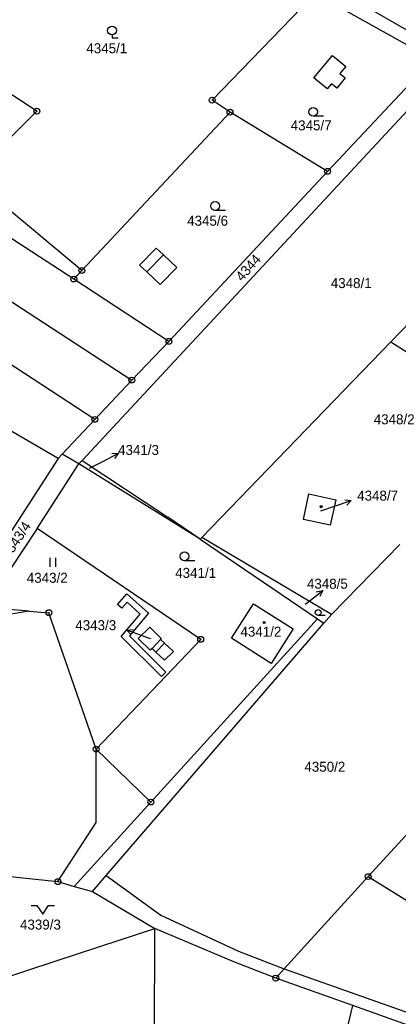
# Model space of a CAD drawing. Extents: x -593183 to -588034, y -1130415 to -1124994.
# Drawn here: x -589590.1 to -589525.7, y -1128985.4 to -1128815.7 of the extents above; entities that cross this region are included whole.
import ezdxf

# ---------------------------------------------------------------- set-up
doc = ezdxf.new("R2010")
doc.units = 0
for name, color, linetype in [('Vrstva 1', 7, 'Continuous'), ('Vrstva 16', 7, 'Continuous'), ('Vrstva 18', 7, 'Continuous'), ('Vrstva 19', 7, 'Continuous'), ('Vrstva 24', 7, 'Continuous'), ('Vrstva 25', 7, 'Continuous'), ('Vrstva 27', 7, 'Continuous'), ('Vrstva 4', 7, 'Continuous')]:
    doc.layers.add(name, color=color, linetype=linetype)

msp = doc.modelspace()

# ---------------------------------------------------------------- linework, layer by layer
at = {"layer": 'Vrstva 1'}
for p, q in [((-589587.18, -1128831.25), (-589618.18, -1128810.99)), ((-589557.36, -1128829.37), (-589539.82, -1128811.2)), ((-589539.82, -1128811.2), (-589519.81, -1128822.4)), ((-589519.81, -1128822.4), (-589537.72, -1128841.5)), ((-589517.34, -1128823.78), (-589579.48, -1128890.74)), ((-589554.32, -1128831.43), (-589557.36, -1128829.37)), ((-589598.52, -1128842.54), (-589587.18, -1128831.25)), ((-589579.53, -1128858.38), (-589554.32, -1128831.43)), ((-589537.72, -1128841.5), (-589554.32, -1128831.43)), ((-589639.53, -1128832.44), (-589571.04, -1128877.04)), ((-589526.94, -1128870.51), (-589495.2, -1128837.63)), ((-589577.32, -1128883.74), (-589646.03, -1128838.96)), ((-589564.71, -1128870.45), (-589537.72, -1128841.5)), ((-589579.53, -1128858.38), (-589598.52, -1128842.54)), ((-589580.9, -1128859.84), (-589602.06, -1128846.07)), ((-589580.9, -1128859.84), (-589579.53, -1128858.38)), ((-589564.71, -1128870.45), (-589580.9, -1128859.84)), ((-589583.54, -1128890.38), (-589630.03, -1128863.57)), ((-589564.71, -1128870.45), (-589571.04, -1128877.04)), ((-589559.13, -1128903.85), (-589526.94, -1128870.51)), ((-589526.94, -1128870.51), (-589508.03, -1128882.71)), ((-589571.04, -1128877.04), (-589577.32, -1128883.74)), ((-589577.32, -1128883.74), (-589582.86, -1128889.65)), ((-589583.54, -1128890.38), (-589595.55, -1128908.94)), ((-589582.86, -1128889.65), (-589583.54, -1128890.38)), ((-589580.02, -1128891.32), (-589582.86, -1128889.65)), ((-589579.48, -1128890.74), (-589580.02, -1128891.32)), ((-589579.48, -1128890.74), (-589564.9, -1128900.4)), ((-589587.14, -1128902.32), (-589580.02, -1128891.32)), ((-589559.41, -1128904.14), (-589580.02, -1128891.32)), ((-589541.82, -1128900.77), (-589540.91, -1128896.43)), ((-589540.91, -1128896.43), (-589536.3, -1128897.45)), ((-589536.3, -1128897.45), (-589537.26, -1128901.77)), ((-589559.41, -1128904.14), (-589564.9, -1128900.4)), ((-589537.26, -1128901.77), (-589541.82, -1128900.77)), ((-589587.14, -1128902.32), (-589596.06, -1128915.81)), ((-589559.31, -1128921.2), (-589587.14, -1128902.32)), ((-589559.41, -1128904.14), (-589559.13, -1128903.85)), ((-589559.41, -1128904.14), (-589539.43, -1128917.69)), ((-589537.07, -1128916.95), (-589559.13, -1128903.85)), ((-589525.43, -1128905.04), (-589537.07, -1128916.95)), ((-589588.47, -1128916.4), (-589596.06, -1128915.81)), ((-589554.07, -1128921.02), (-589550.31, -1128915.13)), ((-589550.31, -1128915.13), (-589543.58, -1128919.43)), ((-589588.47, -1128916.4), (-589610.54, -1128920.01)), ((-589588.47, -1128916.4), (-589585.13, -1128916.66)), ((-589577.09, -1128939.91), (-589585.13, -1128916.66)), ((-589539.43, -1128917.69), (-589549.71, -1128929)), ((-589539.43, -1128917.69), (-589538.36, -1128918.42)), ((-589537.07, -1128916.95), (-589538.36, -1128918.42)), ((-589567.98, -1128919.15), (-589569.93, -1128921.08)), ((-589565.98, -1128921.11), (-589567.98, -1128919.15)), ((-589543.58, -1128919.43), (-589547.34, -1128925.32)), ((-589559.31, -1128921.2), (-589577.09, -1128939.91)), ((-589567.9, -1128923.07), (-589569.93, -1128921.08)), ((-589565.98, -1128921.11), (-589566.12, -1128921.25)), ((-589566.12, -1128921.25), (-589565.46, -1128921.87)), ((-589547.34, -1128925.32), (-589554.07, -1128921.02)), ((-589567.59, -1128922.76), (-589567.9, -1128923.07)), ((-589566.93, -1128923.37), (-589567.59, -1128922.76)), ((-589565.46, -1128921.87), (-589563.96, -1128923.26)), ((-589565.47, -1128924.73), (-589566.93, -1128923.37)), ((-589563.96, -1128923.26), (-589565.47, -1128924.73)), ((-589549.71, -1128929), (-589567.78, -1128948.91)), ((-589577.09, -1128939.91), (-589567.78, -1128948.91)), ((-589530.8, -1128961.61), (-589517.79, -1128947.34)), ((-589567.78, -1128948.91), (-589580.81, -1128963.27)), ((-589601.45, -1128960.53), (-589583.6, -1128962.47)), ((-589530.8, -1128961.61), (-589545.08, -1128977.29)), ((-589530.8, -1128961.61), (-589495.11, -1128983.77)), ((-589583.6, -1128962.47), (-589580.81, -1128963.27)), ((-589580.81, -1128963.27), (-589577.71, -1128964.16)), ((-589577.71, -1128964.16), (-589567.09, -1128970.45)), ((-589576.28, -1128973.47), (-589567.09, -1128970.45)), ((-589567.18, -1129001.43), (-589567.09, -1128970.45)), ((-589553.67, -1128976.14), (-589567.09, -1128970.45)), ((-589584.05, -1128976.03), (-589576.28, -1128973.47)), ((-589595.11, -1128979.67), (-589584.05, -1128976.03)), ((-589546.54, -1128978.89), (-589553.67, -1128976.14)), ((-589546.54, -1128978.89), (-589545.08, -1128977.29)), ((-589533.44, -1128983.56), (-589546.54, -1128978.89)), ((-589538.85, -1129006.34), (-589533.44, -1128983.56)), ((-589506.71, -1128993.1), (-589533.44, -1128983.56))]:
    msp.add_line(p, q, dxfattribs=at)
at = {"layer": 'Vrstva 16'}
for p, q in [((-589578.25, -1128892.07), (-589575.98, -1128890.9)), ((-589538.86, -1128899.32), (-589536.52, -1128898.53)), ((-589541.51, -1128915.23), (-589540.9, -1128914.75)), ((-589567.84, -1128921.11), (-589569.08, -1128920.66))]:
    msp.add_line(p, q, dxfattribs=at)
at = {"layer": 'Vrstva 24'}
for centre, radius in [((-589557.36, -1128829.37), 0.5), ((-589557.36, -1128829.37), 0.0327), ((-589587.18, -1128831.25), 0.5), ((-589587.18, -1128831.25), 0.0327), ((-589554.32, -1128831.43), 0.5), ((-589554.32, -1128831.43), 0.0327), ((-589537.72, -1128841.5), 0.5), ((-589537.72, -1128841.5), 0.0327), ((-589579.53, -1128858.38), 0.5), ((-589579.53, -1128858.38), 0.0327), ((-589580.9, -1128859.84), 0.5), ((-589580.9, -1128859.84), 0.0327), ((-589564.71, -1128870.45), 0.5), ((-589564.71, -1128870.45), 0.0327), ((-589571.04, -1128877.04), 0.5), ((-589571.04, -1128877.04), 0.0327), ((-589577.32, -1128883.74), 0.5), ((-589577.32, -1128883.74), 0.0327), ((-589585.13, -1128916.66), 0.5), ((-589585.13, -1128916.66), 0.0327), ((-589559.31, -1128921.2), 0.5), ((-589559.31, -1128921.2), 0.0327), ((-589577.09, -1128939.91), 0.5), ((-589577.09, -1128939.91), 0.0327), ((-589567.78, -1128948.91), 0.5), ((-589567.78, -1128948.91), 0.0327), ((-589583.6, -1128962.47), 0.5), ((-589530.8, -1128961.61), 0.5), ((-589530.8, -1128961.61), 0.0327), ((-589583.6, -1128962.47), 0.0327), ((-589546.54, -1128978.89), 0.5), ((-589546.54, -1128978.89), 0.0327)]:
    msp.add_circle(centre, radius, dxfattribs=at)
at = {"layer": 'Vrstva 25'}
for p, q in [((-589574.39, -1128818.26), (-589574.39, -1128818.76)), ((-589574.39, -1128818.76), (-589573.37, -1128818.76)), ((-589538.42, -1128832.11), (-589540.17, -1128832.11)), ((-589555.11, -1128848.15), (-589556.86, -1128848.15)), ((-589575.98, -1128890.9), (-589573.31, -1128889.52)), ((-589536.52, -1128898.53), (-589533.68, -1128897.57)), ((-589585, -1128907.34), (-589585, -1128908.84)), ((-589583.97, -1128908.84), (-589583.97, -1128907.34)), ((-589560.31, -1128907.82), (-589562.06, -1128907.82)), ((-589540.9, -1128914.75), (-589538.55, -1128912.88)), ((-589538.15, -1128917.14), (-589539.32, -1128917.14)), ((-589569.08, -1128920.66), (-589571.9, -1128919.64))]:
    msp.add_line(p, q, dxfattribs=at)
for points in [[(-589574.43, -1128889.54), (-589573.31, -1128889.52), (-589573.97, -1128890.43)], [(-589534.78, -1128897.42), (-589533.68, -1128897.57), (-589534.47, -1128898.36)], [(-589539.65, -1128913.11), (-589538.55, -1128912.88), (-589539.02, -1128913.9)], [(-589571.13, -1128920.45), (-589571.9, -1128919.64), (-589570.79, -1128919.51)], [(-589588.18, -1128966.52), (-589587.18, -1128966.52), (-589586.18, -1128968.02), (-589585.18, -1128966.52), (-589584.18, -1128966.52)]]:
    msp.add_lwpolyline(points, dxfattribs=at)
for centre, radius in [((-589574.39, -1128817.51), 0.75), ((-589540.17, -1128831.36), 0.75), ((-589556.86, -1128847.4), 0.75), ((-589538.8, -1128898.61), 0.175), ((-589538.8, -1128898.61), 0.15), ((-589562.06, -1128907.07), 0.75), ((-589539.32, -1128916.64), 0.503), ((-589548.5, -1128918.32), 0.175), ((-589548.5, -1128918.32), 0.15)]:
    msp.add_circle(centre, radius, dxfattribs=at)
at = {"layer": 'Vrstva 27'}
for p, q in [((-589573.47, -1128915.24), (-589571.9, -1128913.47)), ((-589571.9, -1128913.47), (-589568.18, -1128916.77)), ((-589572.72, -1128915.91), (-589573.47, -1128915.24)), ((-589571.82, -1128914.89), (-589572.72, -1128915.91)), ((-589569.6, -1128916.89), (-589571.82, -1128914.89)), ((-589572.85, -1128920.74), (-589569.6, -1128916.89)), ((-589568.18, -1128916.77), (-589571.43, -1128920.62)), ((-589565.96, -1128927.51), (-589572.85, -1128920.74)), ((-589571.43, -1128920.62), (-589565.25, -1128926.8)), ((-589565.25, -1128926.8), (-589565.96, -1128927.51))]:
    msp.add_line(p, q, dxfattribs=at)
at = {"layer": 'Vrstva 4'}
for p, q in [((-589518.35, -1128820.84), (-589538.13, -1128809.46)), ((-589540.07, -1128825.59), (-589536.87, -1128821.75)), ((-589536.87, -1128821.75), (-589534.61, -1128823.63)), ((-589534.61, -1128823.63), (-589535.62, -1128824.83)), ((-589537.81, -1128827.47), (-589540.07, -1128825.59)), ((-589534.71, -1128825.59), (-589536.15, -1128827.32)), ((-589535.62, -1128824.83), (-589534.71, -1128825.59)), ((-589537.06, -1128826.57), (-589537.81, -1128827.47)), ((-589536.15, -1128827.32), (-589537.06, -1128826.57)), ((-589569.74, -1128857.47), (-589566.9, -1128854.57)), ((-589566.9, -1128854.57), (-589565.65, -1128855.74)), ((-589568.49, -1128858.64), (-589565.65, -1128855.74)), ((-589565.65, -1128855.74), (-589563.38, -1128857.85)), ((-589568.49, -1128858.64), (-589569.74, -1128857.47)), ((-589566.22, -1128860.75), (-589568.49, -1128858.64)), ((-589563.38, -1128857.85), (-589566.22, -1128860.75)), ((-589575.38, -1128961.41), (-589538.36, -1128918.42)), ((-589566.12, -1128921.25), (-589567.59, -1128922.76)), ((-589565.46, -1128921.87), (-589566.93, -1128923.37)), ((-589577.1, -1128952.42), (-589577.09, -1128939.91)), ((-589583.6, -1128962.47), (-589577.1, -1128952.42)), ((-589577.71, -1128964.16), (-589575.38, -1128961.41)), ((-589575.38, -1128961.41), (-589566.11, -1128968.15)), ((-589566.11, -1128968.15), (-589552.89, -1128974.3)), ((-589552.89, -1128974.3), (-589545.87, -1128977.01)), ((-589545.87, -1128977.01), (-589545.08, -1128977.29)), ((-589545.08, -1128977.29), (-589506.04, -1128991.22))]:
    msp.add_line(p, q, dxfattribs=at)

# ---------------------------------------------------------------- texts
at = {"layer": 'Vrstva 16'}
for s, p in [('4341/3', (-589573.36, -1128889.8)), ('4348/7', (-589532.68, -1128897.57)), ('4348/5', (-589541.23, -1128912.58)), ('4343/3', (-589580.64, -1128919.64))]:
    msp.add_text(s, height=1.7, dxfattribs=at).set_placement(p)
at = {"layer": 'Vrstva 18'}
for s, height, p in [('4345/1', 1.7, (-589578.76, -1128821.38)), ('4345/7', 1.7, (-589543.99, -1128834.52)), ('4345/6', 1.7, (-589561.61, -1128850.76)), ('4348/1', 1.7, (-589537.17, -1128861.38)), ('4348/2', 1.7, (-589529.86, -1128884.58)), ('4341/3', 0.1, (-589578.25, -1128892.07)), ('4341/1', 1.7, (-589563.64, -1128910.73)), ('4343/2', 1.7, (-589588.89, -1128911.57)), ('4348/5', 0.1, (-589541.51, -1128915.24)), ('4343/3', 0.1, (-589567.85, -1128921.11)), ('4350/2', 1.7, (-589541.66, -1128943.75)), ('4339/3', 1.7, (-589590.05, -1128970.63))]:
    msp.add_text(s, height=height, dxfattribs=at).set_placement(p)
for s, rotation, p in [('4344', 48.3834, (-589552.27, -1128860.36)), ('4343/4', 56.5908, (-589591.93, -1128907.68))]:
    msp.add_text(s, height=1.7, rotation=rotation, dxfattribs=at).set_placement(p)
at = {"layer": 'Vrstva 19'}
for s, height, p in [('4348/7', 0.1, (-589538.86, -1128899.32)), ('4341/2', 1.7, (-589552.54, -1128920.74))]:
    msp.add_text(s, height=height, dxfattribs=at).set_placement(p)

doc.saveas('drawing.dxf')
